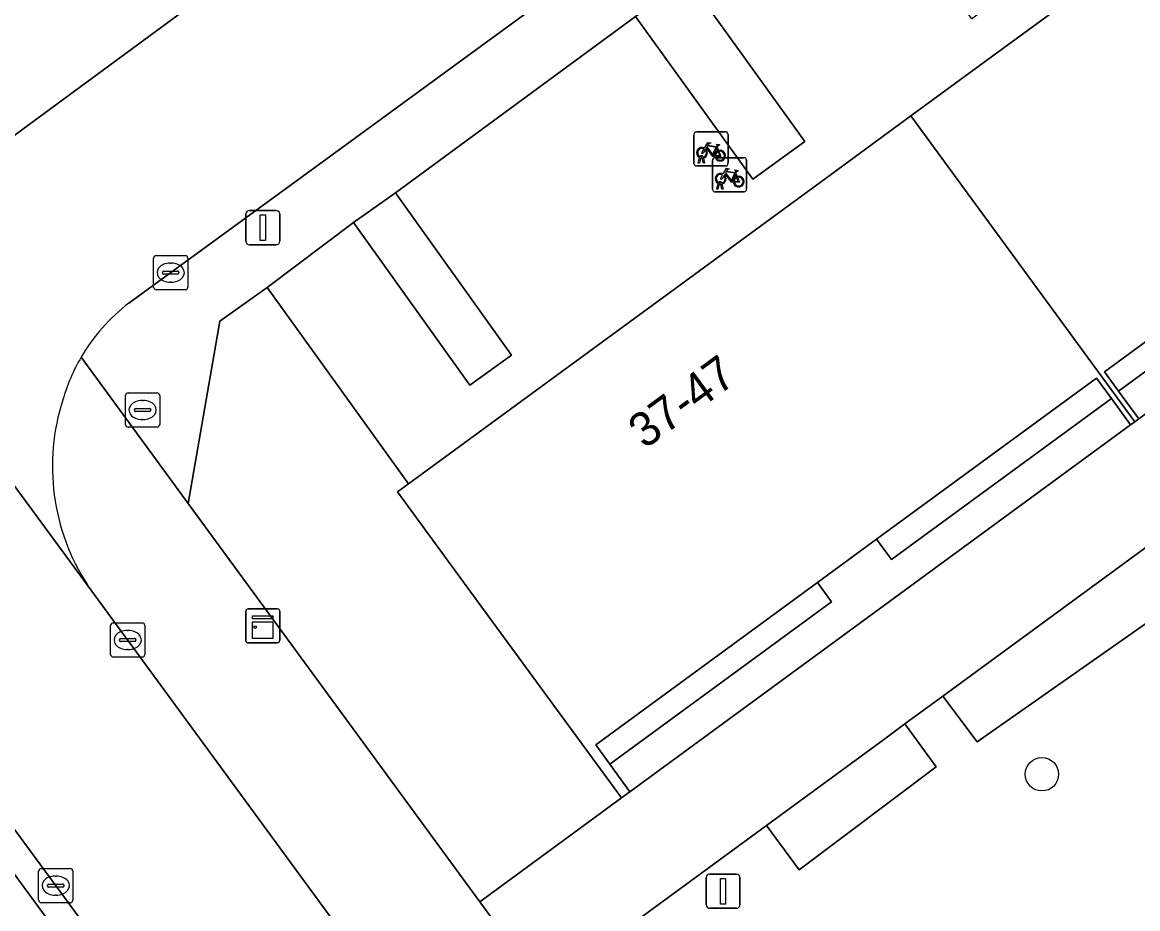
# Model space of a CAD drawing. Extents: x 159039 to 160102, y 381214 to 382524.
# Drawn here: x 159753.7 to 159786.38, y 382102.53 to 382128.49 of the extents above; entities that cross this region are included whole.
import ezdxf

# ---------------------------------------------------------------- set-up
doc = ezdxf.new("R2010")
doc.units = 0
for name, color, linetype in [('IMGEO_Boom', 7, 'Continuous'), ('IMGEO_Brandkraan', 7, 'Continuous'), ('IMGEO_Fietsenrek', 7, 'Continuous'), ('IMGEO_Groenvoorziening', 7, 'Continuous'), ('IMGEO_Haag', 7, 'Continuous'), ('IMGEO_Kast', 7, 'Continuous'), ('IMGEO_Kolk', 7, 'Continuous'), ('IMGEO_Lichtmast', 7, 'Continuous'), ('IMGEO_Pand', 7, 'Continuous'), ('IMGEO_Pand_nummerreeks', 7, 'Continuous'), ('IMGEO_Rijbaan_lokaal_open', 7, 'Continuous'), ('IMGEO_Voetpad_gesloten', 7, 'Continuous'), ('IMGEO_Voetpad_open', 7, 'Continuous')]:
    doc.layers.add(name, color=color, linetype=linetype)

msp = doc.modelspace()

# ---------------------------------------------------------------- linework, layer by layer
at = {"layer": 'IMGEO_Boom'}
msp.add_circle((159783.575, 382106.468), 0.489, dxfattribs=at)
at = {"layer": 'IMGEO_Brandkraan'}
for p, q in [((159756.724, 382116.711), (159756.724, 382117.563)), ((159756.799, 382117.637), (159757.651, 382117.637)), ((159757.212, 382117.417), (159757.237, 382117.417)), ((159757.725, 382117.563), (159757.725, 382116.711)), ((159756.983, 382117.131), (159756.983, 382117.143)), ((159757.421, 382117.094), (159757.023, 382117.094)), ((159757.026, 382117.18), (159757.424, 382117.18)), ((159757.467, 382117.143), (159757.467, 382117.131)), ((159757.235, 382116.857), (159757.21, 382116.857)), ((159757.651, 382116.637), (159756.799, 382116.637))]:
    msp.add_line(p, q, dxfattribs=at)
for points in [[(159756.724, 382116.711), (159756.724, 382117.563)], [(159756.799, 382117.637), (159757.651, 382117.637)], [(159757.725, 382117.563), (159757.725, 382116.711)], [(159757.651, 382116.637), (159756.799, 382116.637)]]:
    msp.add_lwpolyline(points, dxfattribs=at)
for centre, radius, start, end in [((159756.801, 382117.561), 0.0765, 91.552, 178.448), ((159756.801, 382117.561), 0.0765, 91.552, 178.448), ((159757.649, 382117.561), 0.0765, 1.552, 88.448), ((159757.649, 382117.561), 0.0765, 1.552, 88.448), ((159757.023, 382117.14), 0.0403, 85.8775, 175.7526), ((159757.02, 382117.13), 0.0366, 178.938, 274.7102), ((159757.424, 382117.137), 0.043, 264.8664, 352.4533), ((159757.428, 382117.142), 0.0386, 1.7309, 96.639), ((159756.801, 382116.713), 0.0765, 181.552, 268.448), ((159756.801, 382116.713), 0.0765, 181.552, 268.448), ((159757.649, 382116.713), 0.0765, 271.552, 358.448), ((159757.649, 382116.713), 0.0765, 271.552, 358.448)]:
    msp.add_arc(centre, radius, start, end, dxfattribs=at)
for centre, major_axis, ratio, start_param, end_param in [((159757.211, 382117.137), (-0.387, 0.002), 0.722429, 4.712389, 7.853982), ((159757.236, 382117.137), (-0.39, 0.002), 0.717154, 1.570796, 4.712389)]:
    msp.add_ellipse(centre, major_axis=major_axis, ratio=ratio, start_param=start_param, end_param=end_param, dxfattribs=at)
at = {"layer": 'IMGEO_Fietsenrek'}
for p, q in [((159773.453, 382125.284), (159774.294, 382125.284)), ((159774.294, 382125.284), (159773.453, 382125.284)), ((159773.378, 382124.359), (159773.378, 382125.2)), ((159773.378, 382125.2), (159773.378, 382124.359)), ((159774.378, 382125.209), (159774.378, 382124.368)), ((159774.378, 382124.368), (159774.378, 382125.209)), ((159774.065, 382124.833), (159774.101, 382124.738)), ((159774.303, 382124.284), (159773.462, 382124.284)), ((159773.462, 382124.284), (159774.303, 382124.284)), ((159773.505, 382124.368), (159773.544, 382124.528)), ((159773.539, 382124.368), (159773.505, 382124.368)), ((159773.574, 382124.516), (159773.539, 382124.368)), ((159773.616, 382124.54), (159773.615, 382124.544)), ((159773.657, 382124.368), (159773.623, 382124.51)), ((159773.647, 382124.551), (159773.648, 382124.544)), ((159773.655, 382124.514), (159773.69, 382124.368)), ((159773.69, 382124.368), (159773.657, 382124.368)), ((159773.922, 382123.6), (159773.922, 382124.441)), ((159773.922, 382124.441), (159773.922, 382123.6)), ((159773.997, 382124.525), (159774.838, 382124.525)), ((159774.838, 382124.525), (159773.997, 382124.525)), ((159774.922, 382124.45), (159774.922, 382123.609)), ((159774.922, 382123.609), (159774.922, 382124.45)), ((159774.609, 382124.074), (159774.645, 382123.979)), ((159774.049, 382123.609), (159774.088, 382123.769)), ((159774.083, 382123.609), (159774.049, 382123.609)), ((159774.118, 382123.757), (159774.083, 382123.609)), ((159774.16, 382123.781), (159774.159, 382123.785)), ((159774.201, 382123.609), (159774.167, 382123.751)), ((159774.191, 382123.792), (159774.192, 382123.785)), ((159774.199, 382123.755), (159774.234, 382123.609)), ((159774.234, 382123.609), (159774.201, 382123.609)), ((159774.847, 382123.525), (159774.006, 382123.525)), ((159774.006, 382123.525), (159774.847, 382123.525))]:
    msp.add_line(p, q, dxfattribs=at)
for points in [[(159773.691, 382124.81), (159773.786, 382124.974), (159773.872, 382124.96), (159773.874, 382124.951), (159773.818, 382124.94), (159773.791, 382124.895), (159774.047, 382124.854)], [(159774.047, 382124.854), (159774.072, 382124.903), (159774.066, 382124.907), (159774.043, 382124.911), (159774.031, 382124.918), (159774.03, 382124.921), (159774.032, 382124.926), (159774.127, 382124.911), (159774.129, 382124.901), (159774.119, 382124.888), (159774.107, 382124.882), (159774.093, 382124.888), (159774.065, 382124.833)], [(159773.712, 382124.758), (159773.66, 382124.668), (159773.62, 382124.643), (159773.621, 382124.69), (159773.676, 382124.784)], [(159773.987, 382124.566), (159773.937, 382124.566), (159773.746, 382124.817), (159773.727, 382124.785)], [(159774.034, 382124.829), (159773.777, 382124.87), (159773.76, 382124.841), (159773.927, 382124.621), (159774.034, 382124.829)], [(159774.082, 382124.731), (159774.052, 382124.808), (159773.943, 382124.59), (159773.986, 382124.59)], [(159774.016, 382124.59), (159774.136, 382124.589), (159774.092, 382124.703)], [(159774.112, 382124.71), (159774.167, 382124.565), (159774.017, 382124.565)], [(159774.256, 382123.999), (159774.204, 382123.909), (159774.164, 382123.884), (159774.165, 382123.931), (159774.22, 382124.025)], [(159774.235, 382124.051), (159774.33, 382124.215), (159774.416, 382124.201), (159774.418, 382124.192), (159774.362, 382124.181), (159774.335, 382124.136), (159774.591, 382124.095)], [(159774.531, 382123.807), (159774.481, 382123.807), (159774.29, 382124.058), (159774.271, 382124.026)], [(159774.578, 382124.07), (159774.321, 382124.111), (159774.304, 382124.082), (159774.471, 382123.862), (159774.578, 382124.07)], [(159774.626, 382123.972), (159774.596, 382124.049), (159774.487, 382123.831), (159774.53, 382123.831)], [(159774.56, 382123.831), (159774.68, 382123.83), (159774.636, 382123.944)], [(159774.656, 382123.951), (159774.711, 382123.806), (159774.561, 382123.806)], [(159774.591, 382124.095), (159774.616, 382124.144), (159774.61, 382124.148), (159774.587, 382124.152), (159774.575, 382124.159), (159774.574, 382124.162), (159774.576, 382124.167), (159774.671, 382124.152), (159774.673, 382124.142), (159774.663, 382124.129), (159774.651, 382124.123), (159774.637, 382124.129), (159774.609, 382124.074)]]:
    msp.add_lwpolyline(points, dxfattribs=at)
for centre, radius, start, end in [((159773.456, 382125.206), 0.0779, 92.4484, 184.2845), ((159773.456, 382125.206), 0.0779, 92.4484, 184.2845), ((159774.3, 382125.206), 0.0779, 2.4484, 94.2845), ((159774.3, 382125.206), 0.0779, 2.4484, 94.2845), ((159773.618, 382124.669), 0.159, 62.6766, 242.1369), ((159773.618, 382124.669), 0.129, 63.3192, 238.903), ((159773.598, 382124.54), 0.0499, 12.8025, 158.6934), ((159773.618, 382124.669), 0.129, 283.6043, 43.4302), ((159773.618, 382124.669), 0.159, 283.5766, 46.6042), ((159774.145, 382124.585), 0.159, 113.3408, 178.3217), ((159774.145, 382124.585), 0.159, 187.0065, 105.7708), ((159774.145, 382124.585), 0.129, 113.923, 177.9556), ((159774.145, 382124.585), 0.129, 188.6715, 104.5883), ((159773.456, 382124.362), 0.0779, 182.4484, 274.2845), ((159773.456, 382124.362), 0.0779, 182.4484, 274.2845), ((159773.618, 382124.669), 0.159, 253.9967, 271.7867), ((159773.598, 382124.54), 0.0174, 12.8025, 163.4502), ((159773.618, 382124.669), 0.129, 253.415, 269.0204), ((159774, 382124.447), 0.0779, 92.4484, 184.2845), ((159774, 382124.447), 0.0779, 92.4484, 184.2845), ((159774.3, 382124.362), 0.0779, 272.4484, 4.2845), ((159774.3, 382124.362), 0.0779, 272.4484, 4.2845), ((159774.844, 382124.447), 0.0779, 2.4484, 94.2845), ((159774.844, 382124.447), 0.0779, 2.4484, 94.2845), ((159774.162, 382123.91), 0.159, 62.6766, 242.1369), ((159774.162, 382123.91), 0.129, 63.3192, 238.903), ((159774.162, 382123.91), 0.129, 283.6043, 43.4302), ((159774.162, 382123.91), 0.159, 283.5766, 46.6042), ((159774.689, 382123.826), 0.159, 113.3408, 178.3217), ((159774.689, 382123.826), 0.159, 187.0065, 105.7708), ((159774.689, 382123.826), 0.129, 113.923, 177.9556), ((159774.689, 382123.826), 0.129, 188.6715, 104.5883), ((159774, 382123.603), 0.0779, 182.4484, 274.2845), ((159774, 382123.603), 0.0779, 182.4484, 274.2845), ((159774.142, 382123.781), 0.0499, 12.8025, 158.6934), ((159774.162, 382123.91), 0.159, 253.9967, 271.7867), ((159774.142, 382123.781), 0.0174, 12.8025, 163.4502), ((159774.162, 382123.91), 0.129, 253.415, 269.0204), ((159774.844, 382123.603), 0.0779, 272.4484, 4.2845), ((159774.844, 382123.603), 0.0779, 272.4484, 4.2845)]:
    msp.add_arc(centre, radius, start, end, dxfattribs=at)
at = {"layer": 'IMGEO_Groenvoorziening'}
for points in [[(159773.197, 382129.766), (159771.667, 382128.664), (159775.109, 382123.902), (159776.632, 382125.005)], [(159785.824, 382117.685), (159786.416, 382116.877), (159801.082, 382127.621), (159800.52, 382128.39), (159794.08, 382123.676), (159793.64, 382124.276), (159791.906, 382123.007), (159792.321, 382122.44)], [(159832.833, 382098.3), (159813.825, 382124.21), (159810.972, 382128.099), (159796.985, 382118.117), (159795.722, 382119.781), (159794.696, 382119.03), (159795.927, 382117.409), (159781.677, 382107.42), (159780.669, 382108.753), (159779.561, 382107.941), (159780.482, 382106.683), (159776.459, 382103.673), (159775.504, 382104.97), (159768.971, 382100.183), (159784.554, 382078.918), (159786.945, 382075.655), (159791.878, 382068.923), (159802.875, 382053.916), (159808.903, 382062.847)], [(159764.636, 382123.502), (159763.409, 382122.625), (159766.812, 382117.869), (159768.036, 382118.744)], [(159792.321, 382122.44), (159791.906, 382123.007), (159785.409, 382118.252), (159785.824, 382117.685)], [(159760.873, 382120.726), (159759.484, 382119.74), (159758.564, 382114.395), (159767.105, 382102.73), (159771.256, 382105.774), (159767.105, 382111.445), (159764.695, 382114.738), (159765.011, 382114.97)], [(159780.669, 382108.753), (159781.677, 382107.42), (159795.927, 382117.409), (159794.696, 382119.03)], [(159779.171, 382112.755), (159785.611, 382117.469), (159785.172, 382118.069), (159778.732, 382113.354)], [(159770.912, 382106.762), (159771.5, 382105.951), (159786.173, 382116.7), (159785.611, 382117.469), (159779.171, 382112.755), (159778.732, 382113.354), (159776.998, 382112.084), (159777.412, 382111.519)], [(159777.412, 382111.519), (159776.998, 382112.084), (159770.502, 382107.328), (159770.912, 382106.762)], [(159778.972, 382107.51), (159775.504, 382104.97), (159776.459, 382103.673), (159780.482, 382106.683), (159779.561, 382107.941)]]:
    msp.add_lwpolyline(points, close=True, dxfattribs=at)
at = {"layer": 'IMGEO_Haag'}
for points in [[(159780.669, 382108.753), (159781.677, 382107.42), (159795.927, 382117.409), (159794.696, 382119.03)], [(159778.972, 382107.51), (159775.504, 382104.97), (159776.459, 382103.673), (159780.482, 382106.683), (159779.561, 382107.941)]]:
    msp.add_lwpolyline(points, close=True, dxfattribs=at)
at = {"layer": 'IMGEO_Kast'}
for p, q in [((159760.245, 382110.391), (159760.245, 382111.232)), ((159760.245, 382111.232), (159760.245, 382110.391)), ((159760.32, 382111.316), (159761.161, 382111.316)), ((159761.161, 382111.316), (159760.32, 382111.316)), ((159761.245, 382111.241), (159761.245, 382110.4)), ((159761.245, 382110.4), (159761.245, 382111.241)), ((159761.17, 382110.316), (159760.329, 382110.316)), ((159760.329, 382110.316), (159761.17, 382110.316))]:
    msp.add_line(p, q, dxfattribs=at)
for points in [[(159760.44, 382111.106), (159761.04, 382111.106), (159761.04, 382111.021), (159760.44, 382111.021), (159760.44, 382111.106)], [(159760.44, 382110.931), (159761.04, 382110.931), (159761.04, 382110.442), (159760.44, 382110.442), (159760.44, 382110.931)]]:
    msp.add_lwpolyline(points, dxfattribs=at)
msp.add_circle((159760.524, 382110.78), 0.0377, dxfattribs=at)
for centre, start, end in [((159760.323, 382111.238), 92.4484, 184.2845), ((159760.323, 382111.238), 92.4484, 184.2845), ((159761.167, 382111.238), 2.4484, 94.2845), ((159761.167, 382111.238), 2.4484, 94.2845), ((159760.323, 382110.394), 182.4484, 274.2845), ((159760.323, 382110.394), 182.4484, 274.2845), ((159761.167, 382110.394), 272.4484, 4.2845), ((159761.167, 382110.394), 272.4484, 4.2845)]:
    msp.add_arc(centre, 0.0779, start, end, dxfattribs=at)
at = {"layer": 'IMGEO_Kolk'}
for p, q in [((159757.623, 382121.66), (159758.475, 382121.66)), ((159757.548, 382120.734), (159757.548, 382121.586)), ((159758.036, 382121.44), (159758.061, 382121.44)), ((159758.549, 382121.586), (159758.549, 382120.734)), ((159757.807, 382121.154), (159757.807, 382121.166)), ((159758.245, 382121.117), (159757.847, 382121.117)), ((159757.85, 382121.203), (159758.248, 382121.203)), ((159758.291, 382121.166), (159758.291, 382121.154)), ((159758.475, 382120.66), (159757.623, 382120.66)), ((159758.059, 382120.88), (159758.034, 382120.88)), ((159756.363, 382110.902), (159757.215, 382110.902)), ((159756.288, 382109.976), (159756.288, 382110.828)), ((159756.776, 382110.682), (159756.801, 382110.682)), ((159757.289, 382110.828), (159757.289, 382109.976)), ((159756.547, 382110.396), (159756.547, 382110.408)), ((159756.985, 382110.359), (159756.587, 382110.359)), ((159756.59, 382110.445), (159756.988, 382110.445)), ((159757.031, 382110.408), (159757.031, 382110.396)), ((159757.215, 382109.902), (159756.363, 382109.902)), ((159756.799, 382110.122), (159756.774, 382110.122)), ((159754.254, 382103.708), (159755.106, 382103.708)), ((159754.179, 382102.782), (159754.179, 382103.634)), ((159754.667, 382103.488), (159754.692, 382103.488)), ((159755.18, 382103.634), (159755.18, 382102.782)), ((159754.438, 382103.202), (159754.438, 382103.214)), ((159754.876, 382103.165), (159754.478, 382103.165)), ((159754.481, 382103.251), (159754.879, 382103.251)), ((159754.922, 382103.214), (159754.922, 382103.202)), ((159755.106, 382102.708), (159754.254, 382102.708)), ((159754.69, 382102.928), (159754.665, 382102.928))]:
    msp.add_line(p, q, dxfattribs=at)
for points in [[(159757.623, 382121.66), (159758.475, 382121.66)], [(159757.548, 382120.734), (159757.548, 382121.586)], [(159758.549, 382121.586), (159758.549, 382120.734)], [(159758.475, 382120.66), (159757.623, 382120.66)], [(159756.363, 382110.902), (159757.215, 382110.902)], [(159756.288, 382109.976), (159756.288, 382110.828)], [(159757.289, 382110.828), (159757.289, 382109.976)], [(159757.215, 382109.902), (159756.363, 382109.902)], [(159754.254, 382103.708), (159755.106, 382103.708)], [(159754.179, 382102.782), (159754.179, 382103.634)], [(159755.18, 382103.634), (159755.18, 382102.782)], [(159755.106, 382102.708), (159754.254, 382102.708)]]:
    msp.add_lwpolyline(points, dxfattribs=at)
for centre, radius, start, end in [((159757.625, 382121.584), 0.0765, 91.552, 178.448), ((159757.625, 382121.584), 0.0765, 91.552, 178.448), ((159758.473, 382121.584), 0.0765, 1.552, 88.448), ((159758.473, 382121.584), 0.0765, 1.552, 88.448), ((159757.847, 382121.163), 0.0403, 85.8775, 175.7526), ((159757.844, 382121.153), 0.0366, 178.938, 274.7102), ((159758.248, 382121.16), 0.043, 264.8664, 352.4533), ((159758.252, 382121.165), 0.0386, 1.7309, 96.639), ((159757.625, 382120.736), 0.0765, 181.552, 268.448), ((159757.625, 382120.736), 0.0765, 181.552, 268.448), ((159758.473, 382120.736), 0.0765, 271.552, 358.448), ((159758.473, 382120.736), 0.0765, 271.552, 358.448), ((159756.365, 382110.826), 0.0765, 91.552, 178.448), ((159756.365, 382110.826), 0.0765, 91.552, 178.448), ((159757.213, 382110.826), 0.0765, 1.552, 88.448), ((159757.213, 382110.826), 0.0765, 1.552, 88.448), ((159756.587, 382110.405), 0.0403, 85.8775, 175.7526), ((159756.584, 382110.395), 0.0366, 178.938, 274.7102), ((159756.988, 382110.402), 0.043, 264.8664, 352.4533), ((159756.992, 382110.407), 0.0386, 1.7309, 96.639), ((159756.365, 382109.978), 0.0765, 181.552, 268.448), ((159756.365, 382109.978), 0.0765, 181.552, 268.448), ((159757.213, 382109.978), 0.0765, 271.552, 358.448), ((159757.213, 382109.978), 0.0765, 271.552, 358.448), ((159754.256, 382103.632), 0.0765, 91.552, 178.448), ((159754.256, 382103.632), 0.0765, 91.552, 178.448), ((159755.104, 382103.632), 0.0765, 1.552, 88.448), ((159755.104, 382103.632), 0.0765, 1.552, 88.448), ((159754.478, 382103.211), 0.0403, 85.8775, 175.7526), ((159754.475, 382103.201), 0.0366, 178.938, 274.7102), ((159754.879, 382103.208), 0.043, 264.8664, 352.4533), ((159754.883, 382103.213), 0.0386, 1.7309, 96.639), ((159754.256, 382102.784), 0.0765, 181.552, 268.448), ((159754.256, 382102.784), 0.0765, 181.552, 268.448), ((159755.104, 382102.784), 0.0765, 271.552, 358.448), ((159755.104, 382102.784), 0.0765, 271.552, 358.448)]:
    msp.add_arc(centre, radius, start, end, dxfattribs=at)
for centre, major_axis, ratio, start_param, end_param in [((159758.035, 382121.16), (-0.387, 0.002), 0.722429, 4.712389, 7.853982), ((159758.06, 382121.16), (-0.39, 0.002), 0.717154, 1.570796, 4.712389), ((159756.775, 382110.402), (-0.387, 0.002), 0.722429, 4.712389, 7.853982), ((159756.8, 382110.402), (-0.39, 0.002), 0.717154, 1.570796, 4.712389), ((159754.666, 382103.208), (-0.387, 0.002), 0.722429, 4.712389, 7.853982), ((159754.691, 382103.208), (-0.39, 0.002), 0.717154, 1.570796, 4.712389)]:
    msp.add_ellipse(centre, major_axis=major_axis, ratio=ratio, start_param=start_param, end_param=end_param, dxfattribs=at)
at = {"layer": 'IMGEO_Lichtmast'}
for p, q in [((159760.353, 382122.979), (159761.143, 382122.979)), ((159761.143, 382122.979), (159760.353, 382122.979)), ((159760.253, 382122.079), (159760.253, 382122.879)), ((159760.253, 382122.879), (159760.253, 382122.079)), ((159761.243, 382122.879), (159761.243, 382122.079)), ((159761.243, 382122.079), (159761.243, 382122.879)), ((159761.143, 382121.979), (159760.353, 382121.979)), ((159760.353, 382121.979), (159761.143, 382121.979)), ((159773.738, 382102.643), (159773.738, 382103.443)), ((159773.738, 382103.443), (159773.738, 382102.643)), ((159773.838, 382103.543), (159774.628, 382103.543)), ((159774.628, 382103.543), (159773.838, 382103.543)), ((159774.728, 382103.443), (159774.728, 382102.643)), ((159774.728, 382102.643), (159774.728, 382103.443)), ((159774.628, 382102.543), (159773.838, 382102.543)), ((159773.838, 382102.543), (159774.628, 382102.543))]:
    msp.add_line(p, q, dxfattribs=at)
for points in [[(159760.673, 382122.854), (159760.823, 382122.854), (159760.823, 382122.104), (159760.673, 382122.104), (159760.673, 382122.854)], [(159774.158, 382103.418), (159774.308, 382103.418), (159774.308, 382102.668), (159774.158, 382102.668), (159774.158, 382103.418)]]:
    msp.add_lwpolyline(points, dxfattribs=at)
for centre, start, end in [((159760.353, 382122.879), 90, 180), ((159760.353, 382122.879), 90, 180), ((159761.143, 382122.879), 0, 90), ((159761.143, 382122.879), 360, 90), ((159760.353, 382122.079), 180, 270), ((159760.353, 382122.079), 180, 270), ((159761.143, 382122.079), 270, 0), ((159761.143, 382122.079), 270, 0), ((159773.838, 382103.443), 90, 180), ((159773.838, 382103.443), 90, 180), ((159774.628, 382103.443), 0, 90), ((159774.628, 382103.443), 360, 90), ((159773.838, 382102.643), 180, 270), ((159773.838, 382102.643), 180, 270), ((159774.628, 382102.643), 270, 0), ((159774.628, 382102.643), 270, 0)]:
    msp.add_arc(centre, 0.1, start, end, dxfattribs=at)
at = {"layer": 'IMGEO_Pand'}
for points in [[(159801.203, 382127.709), (159794.652, 382136.663), (159787.162, 382131.181), (159782.1, 382127.476), (159779.738, 382125.748), (159786.295, 382116.789), (159786.416, 382116.877), (159785.824, 382117.685), (159785.409, 382118.252), (159791.906, 382123.007), (159793.64, 382124.276), (159800.081, 382128.99), (159800.52, 382128.39), (159801.082, 382127.621)], [(159779.738, 382125.748), (159777.268, 382123.94), (159772.303, 382120.306), (159768.702, 382117.671), (159765.011, 382114.97), (159764.695, 382114.738), (159767.105, 382111.445), (159771.256, 382105.774), (159771.5, 382105.951), (159770.912, 382106.762), (159770.502, 382107.328), (159776.998, 382112.084), (159778.732, 382113.354), (159785.172, 382118.069), (159785.611, 382117.469), (159786.173, 382116.7), (159786.295, 382116.789)]]:
    msp.add_lwpolyline(points, close=True, dxfattribs=at)
at = {"layer": 'IMGEO_Rijbaan_lokaal_open'}
for points in [[(159835.201, 382184.861), (159818.275, 382172.431), (159813.687, 382169.141), (159813.184, 382168.78), (159810.52, 382166.864), (159810.191, 382167.32), (159804.38, 382163.062), (159803.049, 382162.065), (159797.194, 382157.757), (159795.634, 382156.615), (159794.332, 382155.662), (159784.559, 382148.572), (159783.177, 382147.563), (159765.64, 382134.767), (159764.233, 382133.731), (159760.349, 382130.907), (159760.662, 382130.48), (159753.194, 382124.982)], [(159781.876, 382076.165), (159781.499, 382076.679), (159755.605, 382112.017), (159744.965, 382126.468), (159744.969, 382126.486), (159715.372, 382166.794), (159705.189, 382180.726)], [(159707.493, 382167.658), (159718.11, 382153.094), (159720.935, 382149.164), (159724.127, 382144.933), (159728.082, 382139.395), (159731.441, 382134.942), (159734.359, 382130.87), (159755.153, 382102.564), (159757.925, 382098.791), (159760.892, 382094.737), (159764.112, 382090.39), (159768.155, 382084.874), (159771.547, 382080.291), (159774.55, 382076.184), (159776.817, 382073.113)], [(159786.703, 382139.642), (159779.522, 382134.405), (159782.943, 382129.626), (159781.523, 382128.592), (159778.09, 382133.345), (159773.197, 382129.766), (159776.632, 382125.005), (159775.109, 382123.902), (159771.667, 382128.664), (159764.636, 382123.502), (159768.036, 382118.744), (159766.812, 382117.869), (159763.409, 382122.625), (159760.873, 382120.726), (159765.011, 382114.97), (159768.702, 382117.671), (159772.303, 382120.306), (159777.268, 382123.94), (159779.738, 382125.748), (159782.1, 382127.476), (159787.162, 382131.181)], [(159756.822, 382120.267), (159763.212, 382124.921), (159767.129, 382127.786), (159771.802, 382131.204), (159777.161, 382135.077)], [(159744.969, 382126.486), (159744.965, 382126.468), (159755.605, 382112.017)], [(159768.971, 382100.183), (159767.105, 382102.73), (159758.564, 382114.395), (159755.424, 382118.684)], [(159755.605, 382112.017), (159781.499, 382076.679), (159781.876, 382076.165)]]:
    msp.add_lwpolyline(points, dxfattribs=at)
for centre, radius, start, end in [((159760.182, 382115.891), 5.518, 127.518, 149.5844), ((159760.158, 382115.905), 5.489, 149.5853, 163.7846), ((159760.158, 382115.905), 5.489, 149.5853, 163.7846), ((159760.974, 382115.486), 6.392, 162.2196, 212.87), ((159760.974, 382115.486), 6.392, 162.2196, 212.87)]:
    msp.add_arc(centre, radius, start, end, dxfattribs=at)
at = {"layer": 'IMGEO_Voetpad_gesloten'}
for points in [[(159815.991, 382138.542), (159801.325, 382127.798), (159801.203, 382127.709), (159801.082, 382127.621), (159786.416, 382116.877), (159786.295, 382116.789), (159786.173, 382116.7), (159771.5, 382105.951), (159771.256, 382105.774), (159767.105, 382102.73), (159768.971, 382100.183), (159775.504, 382104.97), (159778.972, 382107.51), (159779.561, 382107.941), (159780.669, 382108.753), (159794.696, 382119.03), (159795.722, 382119.781), (159809.61, 382129.956), (159811.05, 382131.012)], [(159754.509, 382102.127), (159753.22, 382103.886), (159739.24, 382095.288), (159733.78, 382103.908)]]:
    msp.add_lwpolyline(points, dxfattribs=at)
at = {"layer": 'IMGEO_Voetpad_open'}
for points in [[(159838.038, 382179.664), (159817.865, 382164.804), (159815.425, 382163.03), (159811.204, 382159.96), (159806.804, 382156.761), (159801.44, 382152.862), (159796.855, 382149.469), (159793.026, 382146.712), (159785.799, 382141.378), (159781.804, 382138.509), (159777.161, 382135.077), (159771.802, 382131.204), (159767.129, 382127.786), (159763.212, 382124.921), (159756.822, 382120.267)], [(159753.194, 382124.982), (159760.662, 382130.48), (159760.349, 382130.907), (159757.616, 382134.637), (159756.36, 382133.696), (159755.99, 382134.191), (159755.465, 382134.892), (159748.753, 382130.014), (159746.781, 382130.304), (159728.816, 382154.821), (159726.977, 382157.33), (159718.183, 382169.333)], [(159755.424, 382118.684), (159758.564, 382114.395), (159759.484, 382119.74), (159760.873, 382120.726), (159763.409, 382122.625), (159764.636, 382123.502), (159771.667, 382128.664), (159773.197, 382129.766), (159778.09, 382133.345), (159779.522, 382134.405), (159786.703, 382139.642), (159790.334, 382142.279), (159793.001, 382144.205), (159794.171, 382145.08), (159801.509, 382150.46), (159802.721, 382151.312), (159807.694, 382154.963), (159809.115, 382156.044), (159816.335, 382161.287), (159820.295, 382164.189), (159821.034, 382164.822), (159821.863, 382165.426)]]:
    msp.add_lwpolyline(points, dxfattribs=at)
msp.add_lwpolyline([(159734.359, 382130.87), (159733.777, 382130.435), (159736.646, 382126.526), (159738.033, 382124.631), (159743.875, 382116.651), (159745.435, 382114.521), (159753.22, 382103.886), (159754.509, 382102.127), (159757.28, 382098.378), (159757.925, 382098.791), (159755.153, 382102.564)], close=True, dxfattribs=at)
msp.add_arc((159760.182, 382115.891), 5.518, 127.518, 149.5844, dxfattribs=at)

# ---------------------------------------------------------------- texts
at = {"layer": 'IMGEO_Pand_nummerreeks'}
msp.add_text('37-47', height=1, rotation=36.1993, dxfattribs=at).set_placement((159771.938, 382115.974))

doc.saveas('drawing.dxf')
